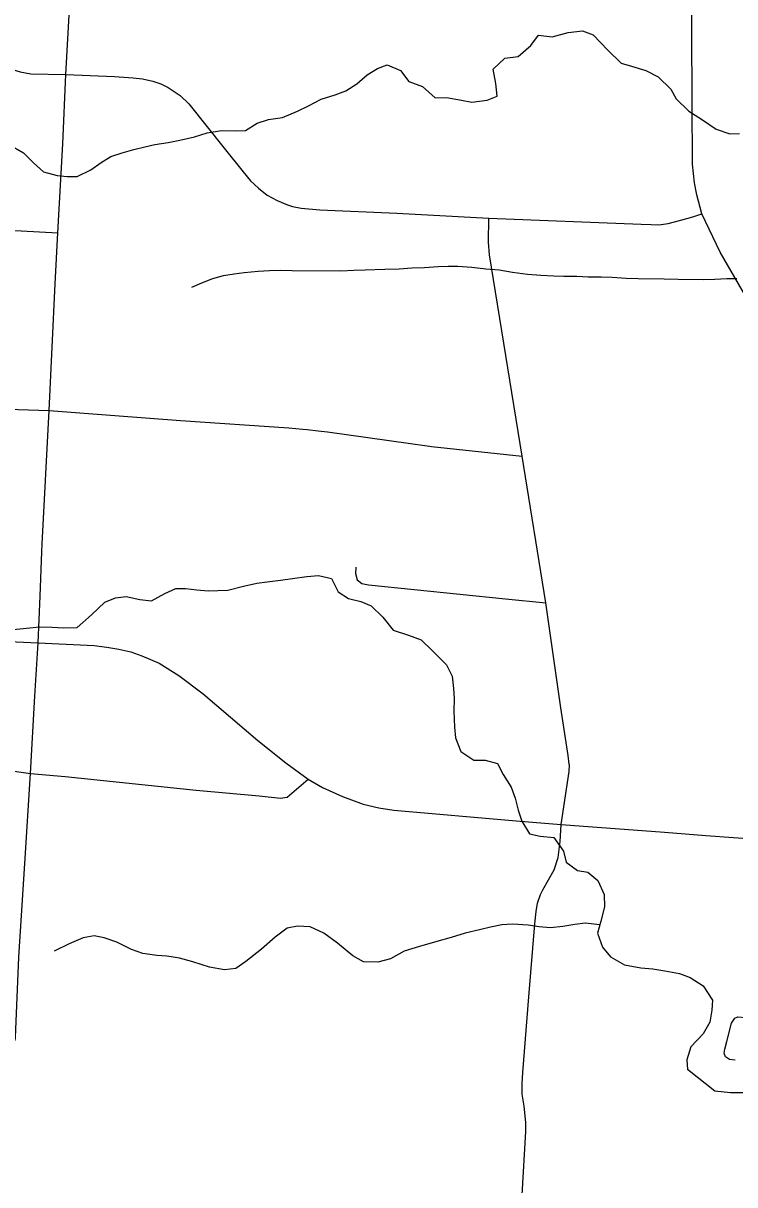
# Model space of a CAD drawing. Extents: x 114843 to 284848, y 317643 to 566895.
# Drawn here: x 186548 to 190209, y 354619 to 360595 of the extents above; entities that cross this region are included whole.
import ezdxf

# ---------------------------------------------------------------- set-up
doc = ezdxf.new("R2010")
doc.units = 0
for name, color, linetype in [('GM_X_City_Street', 7, 'Continuous'), ('GM_X_County_Road', 7, 'Continuous'), ('GM_X_Minor_River', 7, 'Continuous'), ('GM_X_Township_Road', 7, 'Continuous')]:
    doc.layers.add(name, color=color, linetype=linetype)

msp = doc.modelspace()

# ---------------------------------------------------------------- linework, layer by layer
at = {"layer": 'GM_X_City_Street'}
for points in [[(190266.2, 359189.8), (190133, 359418.1), (190039.9, 359614), (190012.9, 359713), (190002.3, 359773.7), (189990.5, 359869.7), (189990.2, 360185.5), (189988.5, 360562), (189986.9, 360927.4), (189983.2, 361577.2), (189986, 361750.3), (189991.5, 361835.3), (190000.1, 361898.1), (190017.8, 361978.2), (190084.7, 362248), (190125, 362411.2), (190152.2, 362572.3), (190163.2, 362725.2), (190169.3, 362998.6), (190176.1, 363180.8), (190181.6, 363256.8), (190193.3, 363319.6), (190207.1, 363372.3), (190230.9, 363442.3)], [(186292.5, 360653.5), (186349.1, 360581.1), (186387.5, 360467.7), (186413.5, 360417.8), (186432.2, 360393.4), (186471.2, 360363.9), (186532.9, 360345.1), (186587.4, 360335.4), (186767.6, 360331.7)], [(186767.6, 360331.7), (187018.1, 360320.6), (187114.1, 360314.1), (187162.1, 360308.5), (187215, 360296.9), (187255.8, 360284), (187294.3, 360263.9), (187329.3, 360240.1), (187354.6, 360223.5), (187400.4, 360180.7), (187581.9, 359953), (187680, 359830.2), (187717.5, 359784.9), (187758.5, 359746.8), (187803.1, 359711.2), (187854.9, 359682.8), (187907.8, 359660.4), (187933, 359652.2), (187977.5, 359642.9), (188073.5, 359635.2), (188470.5, 359617.7), (188943.8, 359592.2), (189727.5, 359562), (189779.1, 359558.8), (189817.4, 359557.8), (189865.4, 359565.4), (189931.2, 359581.4), (189992.2, 359599.9), (190039.9, 359614)], [(189115.2, 358367.8), (188946.9, 359403.1), (188941.2, 359468.4), (188943.8, 359592.2)], [(186229.1, 359536.3), (186391.4, 359528.8), (186538.2, 359526.4), (186725.7, 359516.4)], [(189357.5, 356783.1), (189350.8, 356827.8), (189313.7, 357072.4), (189237.2, 357613.3), (189115.2, 358367.8)], [(185188.5, 356523.9), (185198.3, 356594.2), (185224.5, 356666.5), (185278.6, 356724.7), (185346.8, 356772.8), (185401.2, 356808.9), (185496.9, 356842.9), (185565.3, 356847.3), (185998.8, 356833.4), (186164.7, 356828.9), (186298, 356822.7), (186340.7, 356813.1), (186376.5, 356797), (186426.9, 356771), (186463.5, 356757.3), (186500.9, 356746.3), (186586.1, 356734.8)], [(189316, 356473.4), (189357, 356745.7), (189358.3, 356777.5), (189357.5, 356783.1)], [(186586.1, 356734.8), (186763.3, 356720.4), (187438, 356649.4), (187761.3, 356620.5), (187872.3, 356607.8), (187905.2, 356614), (188013.9, 356706.3)], [(189096.8, 354241.4), (189134.3, 354893.5), (189134, 354939), (189124.5, 355023.3), (189115.2, 355085.4), (189114.8, 355140.9), (189117.7, 355196.4), (189149.3, 355586.2), (189179.9, 355961.6), (189186.1, 356024.9), (189193.5, 356068.2), (189209.9, 356112.7), (189220.8, 356136.1), (189280, 356239.7), (189300.6, 356303.1), (189311.1, 356385.3), (189316, 356473.4)], [(190210, 355259.5), (190181, 355262.9), (190160.9, 355277.6), (190154.7, 355296.5), (190157.9, 355316.2), (190168.4, 355357.1), (190192.4, 355451.2), (190198, 355461.4), (190209.3, 355475.8), (190223.7, 355483.1), (190264.1, 355480), (190292.6, 355477.4)]]:
    msp.add_lwpolyline(points, dxfattribs=at)
at = {"layer": 'GM_X_County_Road'}
for points in [[(186643.7, 357875.3), (186645.2, 357916.7), (186681.1, 358602.8), (186712, 359255), (186725.7, 359516.4), (186752, 359974.1), (186767.6, 360331.7), (186799.2, 360914.9), (186840.2, 361709.3), (186845.7, 361789.2), (186853.2, 361950.7), (186903.1, 362764), (186914, 362907.8), (186934.3, 363218.8), (186944.3, 363399.4), (186967.4, 363684.3), (186989.1, 363988.7), (187004.7, 364179.4)], [(186507.1, 355361.3), (186508.2, 355377.3), (186525.8, 355789.8), (186555.5, 356271.8), (186586.1, 356734.8), (186607.8, 357132.8), (186625.4, 357407.7), (186635, 357647.5), (186643.7, 357875.3)], [(186056.9, 357433.1), (186243.4, 357425.3), (186625.4, 357407.7)], [(186625.4, 357407.7), (186912.5, 357393.5), (186978, 357385.8), (187039.5, 357375), (187101.4, 357361.7), (187157.5, 357340.4), (187248.1, 357302.2), (187348.1, 357238.9), (187473.4, 357144.9), (187755.2, 356905.7), (187899, 356790.5), (188013.9, 356706.3), (188088.5, 356662.3), (188190.6, 356616.1), (188297.2, 356578), (188377.4, 356559.2), (188455.2, 356547.1), (189084.5, 356492.2), (189316, 356473.4), (189847.5, 356432.5), (190060.7, 356416.6)], [(190060.7, 356416.6), (190487.1, 356384.7), (190633, 356366.2), (190757.8, 356362), (190867, 356361.9), (191083.6, 356369.9)]]:
    msp.add_lwpolyline(points, dxfattribs=at)
at = {"layer": 'GM_X_Minor_River'}
for points in [[(186472.8, 359973.4), (186548.6, 359928.8), (186600.3, 359876.3), (186652, 359829.9), (186721.9, 359811.4), (186773.9, 359807.1), (186825.9, 359806.8), (186896.2, 359840.4), (186948.4, 359878.1), (186998.7, 359909.9), (187056.8, 359927.5), (187117, 359945.2), (187173.1, 359958.8), (187225.2, 359970.5), (187293.3, 359982.1), (187353.4, 359993.8), (187429.5, 360011.3), (187493.7, 360030.9), (187567.8, 360042.5), (187637.8, 360042), (187691.9, 360043.7), (187752.1, 360081.4), (187810.3, 360099.1), (187882.4, 360110.6), (187958.6, 360142.2), (188014.8, 360169.9), (188081.1, 360203.6), (188153.2, 360227.1), (188207.4, 360246.8), (188263.7, 360282.5), (188318, 360330.3), (188370.2, 360362), (188420.4, 360381.8), (188488.2, 360351.3), (188531.9, 360294.8), (188601.7, 360270.3), (188667.4, 360211.8), (188725.4, 360213.4), (188803.4, 360198.9), (188855.3, 360188.5), (188935.4, 360200), (188985.6, 360219.8), (188980, 360285.9), (188966.5, 360358.2), (189024.9, 360415.9), (189095, 360423.5), (189159.3, 360481.2), (189199.7, 360533.1), (189269.7, 360524.6), (189351.9, 360548.1), (189426, 360555.7), (189479.8, 360535.3), (189555.4, 360456.6), (189625, 360390), (189676.9, 360373.6), (189750.8, 360351.1), (189814.6, 360318.6), (189880.3, 360256.1), (189907.9, 360205.8), (189971.6, 360143.2), (190037.3, 360100.7), (190113, 360050.1), (190182.9, 360025.6), (190233, 360027.3)], [(187414.6, 359237.7), (187466.7, 359259.4), (187522.9, 359281.1), (187579, 359296.8), (187633.1, 359306.5), (187685.2, 359312.1), (187757.3, 359319.7), (187815.3, 359323.3), (187869.4, 359325), (187931.4, 359322.6), (188181.5, 359320.9), (188249.5, 359324.5), (188307.6, 359326.1), (188407.6, 359329.5), (188481.7, 359331), (188547.8, 359336.6), (188611.8, 359338.2), (188681.9, 359343.8), (188733.9, 359345.4), (188783.9, 359345.1), (188855.9, 359340.6), (188927.9, 359332.2), (188995.9, 359325.7), (189065.9, 359315.2), (189141.8, 359304.7), (189211.8, 359298.3), (189277.8, 359295.8), (189329.8, 359293.5), (189395.9, 359293), (189453.9, 359290.7), (189521.9, 359290.2), (189577.9, 359287.9), (189649.9, 359283.4), (189711.9, 359281), (189846, 359280.1), (189918, 359277.6), (190046.1, 359276.8), (190106.1, 359278.4), (190168.2, 359282), (190220.2, 359281.7)], [(186496.9, 357475.7), (186565, 357483.3), (186631, 357488.9), (186697.1, 357488.4), (186755.1, 357484.1), (186825.1, 357485.6), (186899.6, 357551.3), (186968, 357617), (187022.2, 357638.7), (187078.3, 357646.3), (187148.2, 357629.9), (187208.2, 357623.5), (187276.4, 357661.1), (187332.6, 357686.8), (187382.7, 357686.5), (187440.6, 357680.1), (187498.7, 357675.7), (187548.7, 357677.4), (187600.7, 357679), (187680.9, 357698.6), (187749, 357714.2), (187803.1, 357721.8), (187871.2, 357729.4), (187933.3, 357739), (188007.4, 357748.6), (188067.4, 357754.2), (188133.4, 357737.7), (188168.9, 357669.4), (188220.7, 357635), (188284.7, 357620.5), (188338.6, 357598.1), (188398.2, 357539.6), (188451.8, 357473.1), (188529.7, 357446.5), (188595.6, 357422.1), (188653.2, 357365.6), (188724.8, 357294.9), (188754.4, 357236.6), (188762, 357172.4), (188765.7, 357120.3), (188763.3, 357056.2), (188766.8, 356974), (188772.4, 356917.8), (188800, 356847.5), (188865.7, 356802.9), (188923.8, 356804.6), (188987.7, 356786.1), (189017.3, 356729.8), (189058.9, 356665.4), (189078.6, 356609.1), (189094.2, 356546.9), (189113.9, 356490.7), (189153.4, 356424.2), (189207.4, 356411.9), (189277.4, 356405.4), (189327, 356334.9), (189340.6, 356278.7), (189400.4, 356236.2), (189452.3, 356227.9), (189504.1, 356185.5), (189537.6, 356113.1), (189539.2, 356048.9), (189518.8, 355974.9), (189502.3, 355912.9), (189527.9, 355842.5), (189569.6, 355792.2), (189641.4, 355751.6), (189725.3, 355735), (189787.3, 355730.6), (189849.3, 355720.2), (189925.2, 355705.7), (189979.1, 355685.3), (190046.9, 355642.7), (190094.4, 355568.3), (190090.1, 355518.2), (190079.7, 355456.1), (190045.3, 355396.2), (189982.8, 355328.5), (189962.4, 355262.4), (189966.1, 355212.3)], [(189513.7, 355955.8), (189438.7, 355965.4), (189386.6, 355957.7), (189324.5, 355948.1), (189260.4, 355940.5), (189202.4, 355946.9), (189146.4, 355955.2), (189064.4, 355959.8), (189010.4, 355956.1), (188952.3, 355944.5), (188896.2, 355930.8), (188822, 355913.3), (188749.9, 355891.7), (188675.7, 355870.1), (188587.5, 355844.6), (188507.3, 355821.1), (188437, 355781.4), (188372.9, 355763.8), (188298.8, 355766.3), (188243, 355796.7), (188165.4, 355861.4), (188093.7, 355914), (188023.9, 355946.5), (187959.9, 355948.9), (187905.8, 355939.2), (187843.4, 355893.5), (187773, 355831.8), (187692.6, 355768.2), (187642.3, 355732.5), (187584.2, 355724.8), (187506.3, 355739.4), (187420.4, 355766), (187352.5, 355784.5), (187286.5, 355794.9), (187234.5, 355799.2), (187162.6, 355809.7), (187104.7, 355830.1), (187028.9, 355866.7), (186965, 355889.2), (186913, 355899.5), (186856.9, 355889.9), (186784.7, 355858.3), (186706.4, 355820.7)], [(191125.5, 354572.7), (191071.5, 354620.8), (191007.6, 354681), (190953.6, 354749.3), (190935.7, 354813.4), (190913.8, 354895.6), (190895.9, 354953.7), (190886, 355003.9), (190862, 355064), (190794, 355092.2), (190738, 355084.2), (190681.9, 355068.3), (190605.9, 355056.4), (190547.8, 355064.5), (190485.8, 355086.6), (190421.8, 355092.7), (190187.6, 355093), (190105.6, 355101.2), (189966.1, 355212.3)]]:
    msp.add_lwpolyline(points, dxfattribs=at)
at = {"layer": 'GM_X_Township_Road'}
for p, q in [((186058, 358623.8), (186681.1, 358602.8)), ((188113, 358492.3), (188637.7, 358419.6)), ((189028.6, 357634.4), (189237.2, 357613.3))]:
    msp.add_line(p, q, dxfattribs=at)
for points in [[(186681.1, 358602.8), (187357.9, 358551.4), (187914.4, 358513), (187987.3, 358507), (188008.2, 358504.8)], [(188008.2, 358504.8), (188065.8, 358498.8), (188113, 358492.3)], [(188637.7, 358419.6), (188648.2, 358418.1), (189115.2, 358367.8)], [(188259.1, 357796.9), (188258.3, 357764.2), (188266.8, 357731.4), (188290.2, 357712.4), (188324.5, 357705.8), (189028.6, 357634.4)]]:
    msp.add_lwpolyline(points, dxfattribs=at)

doc.saveas('drawing.dxf')
